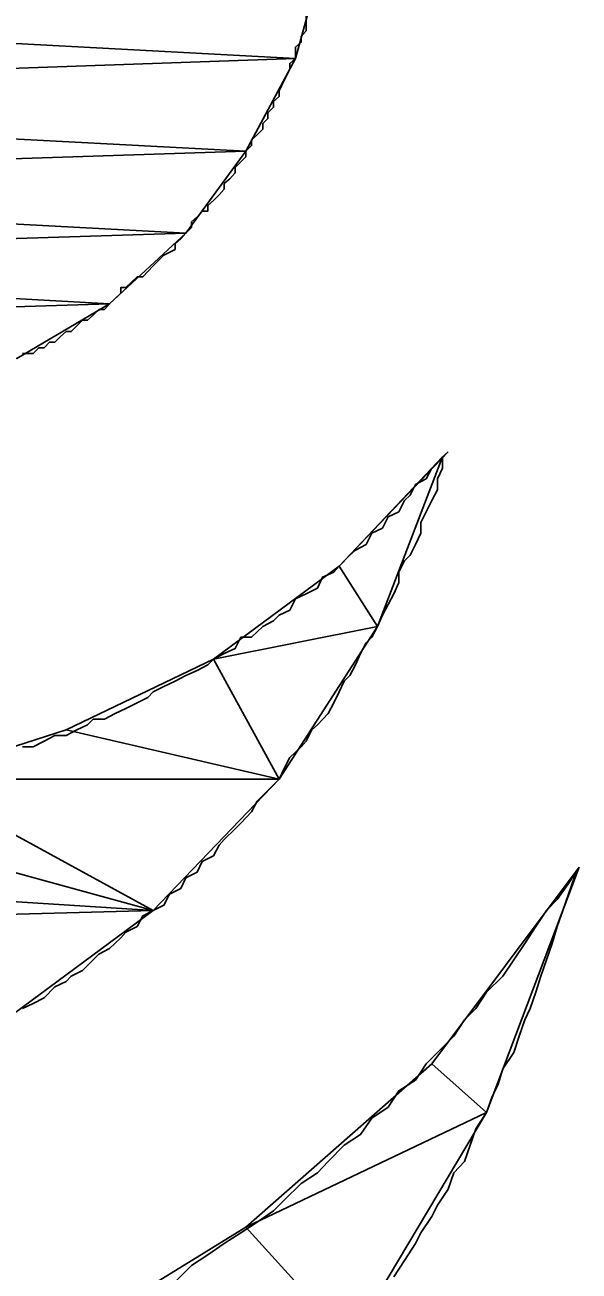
# Model space of a CAD drawing. Extents: x -495905 to -478420, y -1113297 to -1107716.
# Drawn here: x -483212.66 to -483211.654, y -1112282.26 to -1112279.998 of the extents above; entities that cross this region are included whole.
import ezdxf

# ---------------------------------------------------------------- set-up
doc = ezdxf.new("R2010")
doc.units = 0
doc.layers.add('legenda', color=7, linetype='Continuous')

msp = doc.modelspace()

# ---------------------------------------------------------------- linework, layer by layer
at = {"layer": 'legenda'}
msp.add_line((-483211.9019, -1112280.782), (-483211.8917, -1112280.7728), dxfattribs=at)
msp.add_line((-483211.9019, -1112280.782), (-483211.8917, -1112280.7728), dxfattribs=at)
for points in [[(-483212.1201, -1112279.8804), (-483214.2021, -1112279.9496), (-483212.1691, -1112280.0588)], [(-483212.1201, -1112279.8804), (-483214.2021, -1112279.9496), (-483212.1691, -1112280.0588)], [(-483214.2021, -1112279.9496), (-483214.1429, -1112280.1282), (-483212.1691, -1112280.0588)], [(-483214.2021, -1112279.9496), (-483214.1429, -1112280.1282), (-483212.1691, -1112280.0588)], [(-483212.1691, -1112280.0588), (-483214.1429, -1112280.1282), (-483212.2589, -1112280.2272)], [(-483212.1691, -1112280.0588), (-483214.1429, -1112280.1282), (-483212.2589, -1112280.2272)], [(-483214.1429, -1112280.1282), (-483214.0531, -1112280.2862), (-483212.2589, -1112280.2272)], [(-483214.1429, -1112280.1282), (-483214.0531, -1112280.2862), (-483212.2589, -1112280.2272)], [(-483212.2589, -1112280.2272), (-483214.0531, -1112280.2862), (-483212.3681, -1112280.376)], [(-483212.2589, -1112280.2272), (-483214.0531, -1112280.2862), (-483212.3681, -1112280.376)], [(-483214.0531, -1112280.2862), (-483213.9245, -1112280.425), (-483212.3681, -1112280.376)], [(-483214.0531, -1112280.2862), (-483213.9245, -1112280.425), (-483212.3681, -1112280.376)], [(-483212.3681, -1112280.376), (-483213.9245, -1112280.425), (-483212.5067, -1112280.5046)], [(-483212.3681, -1112280.376), (-483213.9245, -1112280.425), (-483212.5067, -1112280.5046)], [(-483213.9245, -1112280.425), (-483213.7757, -1112280.5444), (-483212.5067, -1112280.5046)], [(-483213.9245, -1112280.425), (-483213.7757, -1112280.5444), (-483212.5067, -1112280.5046)], [(-483212.5067, -1112280.5046), (-483213.7757, -1112280.5444), (-483212.6751, -1112280.6036)], [(-483212.5067, -1112280.5046), (-483213.7757, -1112280.5444), (-483212.6751, -1112280.6036)], [(-483211.8917, -1112280.7728), (-483212.0895, -1112280.9808), (-483211.9019, -1112280.782)], [(-483211.8917, -1112280.7728), (-483212.0895, -1112280.9808), (-483211.9019, -1112280.782)], [(-483211.9019, -1112280.782), (-483212.0895, -1112280.9808), (-483212.0203, -1112281.09)], [(-483211.9019, -1112280.782), (-483212.0895, -1112280.9808), (-483212.0203, -1112281.09)], [(-483212.0895, -1112280.9808), (-483212.3181, -1112281.1492), (-483212.0203, -1112281.09)], [(-483212.0895, -1112280.9808), (-483212.3181, -1112281.1492), (-483212.0203, -1112281.09)], [(-483212.0203, -1112281.09), (-483212.3181, -1112281.1492), (-483212.1987, -1112281.3674)], [(-483212.0203, -1112281.09), (-483212.3181, -1112281.1492), (-483212.1987, -1112281.3674)], [(-483212.3181, -1112281.1492), (-483212.5853, -1112281.2778), (-483212.1987, -1112281.3674)], [(-483212.3181, -1112281.1492), (-483212.5853, -1112281.2778), (-483212.1987, -1112281.3674)], [(-483212.5853, -1112281.2778), (-483212.8637, -1112281.3674), (-483212.1987, -1112281.3674)], [(-483212.5853, -1112281.2778), (-483212.8637, -1112281.3674), (-483212.1987, -1112281.3674)], [(-483212.8637, -1112281.3674), (-483213.1513, -1112281.4072), (-483212.4273, -1112281.6052)], [(-483212.8637, -1112281.3674), (-483213.1513, -1112281.4072), (-483212.4273, -1112281.6052)], [(-483212.1987, -1112281.3674), (-483212.8637, -1112281.3674), (-483212.4273, -1112281.6052)], [(-483212.1987, -1112281.3674), (-483212.8637, -1112281.3674), (-483212.4273, -1112281.6052)], [(-483213.1513, -1112281.4072), (-483215.2435, -1112281.4266), (-483212.4273, -1112281.6052)], [(-483213.1513, -1112281.4072), (-483215.2435, -1112281.4266), (-483212.4273, -1112281.6052)], [(-483215.2435, -1112281.4266), (-483214.9853, -1112281.6744), (-483212.4273, -1112281.6052)], [(-483215.2435, -1112281.4266), (-483214.9853, -1112281.6744), (-483212.4273, -1112281.6052)], [(-483211.6541, -1112281.5266), (-483211.9213, -1112281.8836), (-483211.8223, -1112281.9724)], [(-483211.6541, -1112281.5266), (-483211.9213, -1112281.8836), (-483211.8223, -1112281.9724)], [(-483212.4273, -1112281.6052), (-483214.9853, -1112281.6744), (-483212.6955, -1112281.804)], [(-483212.4273, -1112281.6052), (-483214.9853, -1112281.6744), (-483212.6955, -1112281.804)], [(-483211.9213, -1112281.8836), (-483212.2589, -1112282.1804), (-483211.8223, -1112281.9724)], [(-483211.9213, -1112281.8836), (-483212.2589, -1112282.1804), (-483211.8223, -1112281.9724)], [(-483211.8223, -1112281.9724), (-483212.2589, -1112282.1804), (-483212.0701, -1112282.3884)], [(-483211.8223, -1112281.9724), (-483212.2589, -1112282.1804), (-483212.0701, -1112282.3884)], [(-483212.2589, -1112282.1804), (-483212.6455, -1112282.418), (-483212.0701, -1112282.3884)], [(-483212.2589, -1112282.1804), (-483212.6455, -1112282.418), (-483212.0701, -1112282.3884)]]:
    msp.add_lwpolyline(points, close=True, dxfattribs=at)
for points in [[(-483212.2283, -1112280.1874), (-483212.2283, -1112280.1772), (-483212.2191, -1112280.168), (-483212.2191, -1112280.1578), (-483212.2089, -1112280.1476), (-483212.2089, -1112280.1374), (-483212.1987, -1112280.1282), (-483212.1987, -1112280.118), (-483212.1895, -1112280.0986), (-483212.1895, -1112280.0986), (-483212.1793, -1112280.0782), (-483212.1793, -1112280.068), (-483212.1691, -1112280.0588), (-483212.1691, -1112280.0486), (-483212.1691, -1112280.0384), (-483212.1589, -1112280.0292), (-483212.1589, -1112280.019), (-483212.1497, -1112280.0088), (-483212.1497, -1112279.9986), (-483212.1497, -1112279.9792)], [(-483212.2283, -1112280.1874), (-483212.2283, -1112280.1772), (-483212.2191, -1112280.168), (-483212.2191, -1112280.1578), (-483212.2089, -1112280.1476), (-483212.2089, -1112280.1374), (-483212.1987, -1112280.1282), (-483212.1987, -1112280.118), (-483212.1895, -1112280.0986), (-483212.1895, -1112280.0986), (-483212.1793, -1112280.0782), (-483212.1793, -1112280.068), (-483212.1691, -1112280.0588), (-483212.1691, -1112280.0486), (-483212.1691, -1112280.0384), (-483212.1589, -1112280.0292), (-483212.1589, -1112280.019), (-483212.1497, -1112280.0088), (-483212.1497, -1112279.9986), (-483212.1497, -1112279.9792)], [(-483212.6649, -1112280.5944), (-483212.6455, -1112280.5944), (-483212.6353, -1112280.5842), (-483212.6251, -1112280.5842), (-483212.6159, -1112280.574), (-483212.6057, -1112280.574), (-483212.5955, -1112280.5638), (-483212.5853, -1112280.5546), (-483212.5761, -1112280.5546), (-483212.5659, -1112280.5444), (-483212.5557, -1112280.5342), (-483212.5465, -1112280.5342), (-483212.5363, -1112280.525), (-483212.5261, -1112280.5148), (-483212.5159, -1112280.5148), (-483212.5067, -1112280.5046), (-483212.4965, -1112280.4944), (-483212.4863, -1112280.4852), (-483212.4863, -1112280.475), (-483212.4771, -1112280.475), (-483212.4669, -1112280.4648), (-483212.4567, -1112280.4556), (-483212.4465, -1112280.4556), (-483212.4373, -1112280.4454), (-483212.4273, -1112280.4352), (-483212.4169, -1112280.425), (-483212.4079, -1112280.4158), (-483212.4079, -1112280.4158), (-483212.3875, -1112280.4056), (-483212.3875, -1112280.3954), (-483212.3773, -1112280.3862), (-483212.3681, -1112280.376), (-483212.3579, -1112280.3658), (-483212.3579, -1112280.3556), (-483212.3477, -1112280.3464), (-483212.3385, -1112280.3362), (-483212.3283, -1112280.3362), (-483212.3283, -1112280.326), (-483212.3181, -1112280.3168), (-483212.3079, -1112280.3066), (-483212.2987, -1112280.2964), (-483212.2987, -1112280.2862), (-483212.2885, -1112280.2772), (-483212.2783, -1112280.2668), (-483212.2783, -1112280.2568), (-483212.2681, -1112280.2464), (-483212.2589, -1112280.2374), (-483212.2589, -1112280.2272), (-483212.2487, -1112280.217), (-483212.2487, -1112280.2068), (-483212.2385, -1112280.1976), (-483212.2283, -1112280.1874)], [(-483212.6649, -1112280.5944), (-483212.6455, -1112280.5944), (-483212.6353, -1112280.5842), (-483212.6251, -1112280.5842), (-483212.6159, -1112280.574), (-483212.6057, -1112280.574), (-483212.5955, -1112280.5638), (-483212.5853, -1112280.5546), (-483212.5761, -1112280.5546), (-483212.5659, -1112280.5444), (-483212.5557, -1112280.5342), (-483212.5465, -1112280.5342), (-483212.5363, -1112280.525), (-483212.5261, -1112280.5148), (-483212.5159, -1112280.5148), (-483212.5067, -1112280.5046), (-483212.4965, -1112280.4944), (-483212.4863, -1112280.4852), (-483212.4863, -1112280.475), (-483212.4771, -1112280.475), (-483212.4669, -1112280.4648), (-483212.4567, -1112280.4556), (-483212.4465, -1112280.4556), (-483212.4373, -1112280.4454), (-483212.4273, -1112280.4352), (-483212.4169, -1112280.425), (-483212.4079, -1112280.4158), (-483212.4079, -1112280.4158), (-483212.3875, -1112280.4056), (-483212.3875, -1112280.3954), (-483212.3773, -1112280.3862), (-483212.3681, -1112280.376), (-483212.3579, -1112280.3658), (-483212.3579, -1112280.3556), (-483212.3477, -1112280.3464), (-483212.3385, -1112280.3362), (-483212.3283, -1112280.3362), (-483212.3283, -1112280.326), (-483212.3181, -1112280.3168), (-483212.3079, -1112280.3066), (-483212.2987, -1112280.2964), (-483212.2987, -1112280.2862), (-483212.2885, -1112280.2772), (-483212.2783, -1112280.2668), (-483212.2783, -1112280.2568), (-483212.2681, -1112280.2464), (-483212.2589, -1112280.2374), (-483212.2589, -1112280.2272), (-483212.2487, -1112280.217), (-483212.2487, -1112280.2068), (-483212.2385, -1112280.1976), (-483212.2283, -1112280.1874)], [(-483212.3181, -1112281.1492), (-483212.2987, -1112281.139), (-483212.2783, -1112281.1298), (-483212.2681, -1112281.1094), (-483212.2487, -1112281.1094), (-483212.2283, -1112281.09), (-483212.2089, -1112281.0798), (-483212.1987, -1112281.0696), (-483212.1793, -1112281.0604), (-483212.1691, -1112281.04), (-483212.1497, -1112281.0308), (-483212.1293, -1112281.0206), (-483212.1201, -1112281.0002), (-483212.0997, -1112280.9912), (-483212.0895, -1112280.9808), (-483212.0701, -1112280.9604), (-483212.0601, -1112280.9514), (-483212.0407, -1112280.9412), (-483212.0305, -1112280.9208), (-483212.0111, -1112280.9116), (-483212.0009, -1112280.8912), (-483211.9815, -1112280.882), (-483211.9713, -1112280.8616), (-483211.9611, -1112280.8514), (-483211.9509, -1112280.832), (-483211.9315, -1112280.8218), (-483211.9213, -1112280.8024), (-483211.9111, -1112280.7922), (-483211.8917, -1112280.7728)], [(-483212.3181, -1112281.1492), (-483212.2987, -1112281.139), (-483212.2783, -1112281.1298), (-483212.2681, -1112281.1094), (-483212.2487, -1112281.1094), (-483212.2283, -1112281.09), (-483212.2089, -1112281.0798), (-483212.1987, -1112281.0696), (-483212.1793, -1112281.0604), (-483212.1691, -1112281.04), (-483212.1497, -1112281.0308), (-483212.1293, -1112281.0206), (-483212.1201, -1112281.0002), (-483212.0997, -1112280.9912), (-483212.0895, -1112280.9808), (-483212.0701, -1112280.9604), (-483212.0601, -1112280.9514), (-483212.0407, -1112280.9412), (-483212.0305, -1112280.9208), (-483212.0111, -1112280.9116), (-483212.0009, -1112280.8912), (-483211.9815, -1112280.882), (-483211.9713, -1112280.8616), (-483211.9611, -1112280.8514), (-483211.9509, -1112280.832), (-483211.9315, -1112280.8218), (-483211.9213, -1112280.8024), (-483211.9111, -1112280.7922), (-483211.8917, -1112280.7728)], [(-483212.1497, -1112281.2982), (-483212.1395, -1112281.2778), (-483212.1293, -1112281.2686), (-483212.1099, -1112281.2482), (-483212.0997, -1112281.2288), (-483212.0895, -1112281.2084), (-483212.0805, -1112281.189), (-483212.0701, -1112281.1788), (-483212.0601, -1112281.1594), (-483212.0509, -1112281.139), (-483212.0407, -1112281.1196), (-483212.0305, -1112281.1094), (-483212.0203, -1112281.09), (-483212.0111, -1112281.0696), (-483212.0009, -1112281.0502), (-483211.9907, -1112281.0308), (-483211.9815, -1112281.0104), (-483211.9815, -1112280.9912), (-483211.9713, -1112280.9708), (-483211.9611, -1112280.9604), (-483211.9509, -1112280.9412), (-483211.9417, -1112280.9208), (-483211.9417, -1112280.9014), (-483211.9315, -1112280.882), (-483211.9213, -1112280.8616), (-483211.9111, -1112280.8422), (-483211.9111, -1112280.8218), (-483211.9019, -1112280.8024), (-483211.9019, -1112280.782)], [(-483212.1497, -1112281.2982), (-483212.1395, -1112281.2778), (-483212.1293, -1112281.2686), (-483212.1099, -1112281.2482), (-483212.0997, -1112281.2288), (-483212.0895, -1112281.2084), (-483212.0805, -1112281.189), (-483212.0701, -1112281.1788), (-483212.0601, -1112281.1594), (-483212.0509, -1112281.139), (-483212.0407, -1112281.1196), (-483212.0305, -1112281.1094), (-483212.0203, -1112281.09), (-483212.0111, -1112281.0696), (-483212.0009, -1112281.0502), (-483211.9907, -1112281.0308), (-483211.9815, -1112281.0104), (-483211.9815, -1112280.9912), (-483211.9713, -1112280.9708), (-483211.9611, -1112280.9604), (-483211.9509, -1112280.9412), (-483211.9417, -1112280.9208), (-483211.9417, -1112280.9014), (-483211.9315, -1112280.882), (-483211.9213, -1112280.8616), (-483211.9111, -1112280.8422), (-483211.9111, -1112280.8218), (-483211.9019, -1112280.8024), (-483211.9019, -1112280.782)], [(-483212.6649, -1112281.3084), (-483212.6455, -1112281.3084), (-483212.6251, -1112281.2982), (-483212.6057, -1112281.288), (-483212.5853, -1112281.288), (-483212.5659, -1112281.2778), (-483212.5465, -1112281.2686), (-483212.5363, -1112281.2584), (-483212.5159, -1112281.2584), (-483212.4965, -1112281.2482), (-483212.4771, -1112281.239), (-483212.4567, -1112281.2288), (-483212.4373, -1112281.2186), (-483212.4273, -1112281.2084), (-483212.4079, -1112281.1992), (-483212.3875, -1112281.189), (-483212.3681, -1112281.1788), (-483212.3477, -1112281.1696), (-483212.3283, -1112281.1594), (-483212.3181, -1112281.1492)], [(-483212.6649, -1112281.3084), (-483212.6455, -1112281.3084), (-483212.6251, -1112281.2982), (-483212.6057, -1112281.288), (-483212.5853, -1112281.288), (-483212.5659, -1112281.2778), (-483212.5465, -1112281.2686), (-483212.5363, -1112281.2584), (-483212.5159, -1112281.2584), (-483212.4965, -1112281.2482), (-483212.4771, -1112281.239), (-483212.4567, -1112281.2288), (-483212.4373, -1112281.2186), (-483212.4273, -1112281.2084), (-483212.4079, -1112281.1992), (-483212.3875, -1112281.189), (-483212.3681, -1112281.1788), (-483212.3477, -1112281.1696), (-483212.3283, -1112281.1594), (-483212.3181, -1112281.1492)], [(-483212.6649, -1112281.7836), (-483212.6455, -1112281.7744), (-483212.6251, -1112281.7642), (-483212.6057, -1112281.7438), (-483212.5853, -1112281.7346), (-483212.5761, -1112281.7244), (-483212.5557, -1112281.7142), (-483212.5363, -1112281.6948), (-483212.5261, -1112281.6848), (-483212.5067, -1112281.6744), (-483212.4863, -1112281.6552), (-483212.4771, -1112281.645), (-483212.4567, -1112281.6348), (-483212.4465, -1112281.6154), (-483212.4273, -1112281.6052), (-483212.4079, -1112281.596), (-483212.3977, -1112281.5756), (-483212.3773, -1112281.5654), (-483212.3681, -1112281.546), (-483212.3477, -1112281.5358), (-483212.3385, -1112281.5164), (-483212.3181, -1112281.5062), (-483212.3079, -1112281.4868), (-483212.2987, -1112281.4766), (-483212.2783, -1112281.4572), (-483212.2681, -1112281.447), (-483212.2487, -1112281.4266), (-483212.2385, -1112281.4072), (-483212.2283, -1112281.397), (-483212.2089, -1112281.3776), (-483212.1987, -1112281.3674), (-483212.1895, -1112281.348), (-483212.1793, -1112281.3276), (-483212.1589, -1112281.3084), (-483212.1497, -1112281.2982)], [(-483212.6649, -1112281.7836), (-483212.6455, -1112281.7744), (-483212.6251, -1112281.7642), (-483212.6057, -1112281.7438), (-483212.5853, -1112281.7346), (-483212.5761, -1112281.7244), (-483212.5557, -1112281.7142), (-483212.5363, -1112281.6948), (-483212.5261, -1112281.6848), (-483212.5067, -1112281.6744), (-483212.4863, -1112281.6552), (-483212.4771, -1112281.645), (-483212.4567, -1112281.6348), (-483212.4465, -1112281.6154), (-483212.4273, -1112281.6052), (-483212.4079, -1112281.596), (-483212.3977, -1112281.5756), (-483212.3773, -1112281.5654), (-483212.3681, -1112281.546), (-483212.3477, -1112281.5358), (-483212.3385, -1112281.5164), (-483212.3181, -1112281.5062), (-483212.3079, -1112281.4868), (-483212.2987, -1112281.4766), (-483212.2783, -1112281.4572), (-483212.2681, -1112281.447), (-483212.2487, -1112281.4266), (-483212.2385, -1112281.4072), (-483212.2283, -1112281.397), (-483212.2089, -1112281.3776), (-483212.1987, -1112281.3674), (-483212.1895, -1112281.348), (-483212.1793, -1112281.3276), (-483212.1589, -1112281.3084), (-483212.1497, -1112281.2982)], [(-483212.3283, -1112282.2304), (-483212.2987, -1112282.21), (-483212.2681, -1112282.1906), (-483212.2385, -1112282.1712), (-483212.2089, -1112282.1508), (-483212.1895, -1112282.1314), (-483212.1589, -1112282.1008), (-483212.1293, -1112282.0814), (-483212.1099, -1112282.061), (-483212.0805, -1112282.0316), (-483212.0509, -1112282.0122), (-483212.0305, -1112281.9826), (-483212.0009, -1112281.9622), (-483211.9815, -1112281.9326), (-483211.9509, -1112281.9132), (-483211.9315, -1112281.8836), (-483211.9111, -1112281.8632), (-483211.8815, -1112281.8336), (-483211.8621, -1112281.804), (-483211.8417, -1112281.7836), (-483211.8223, -1112281.754), (-483211.7927, -1112281.7244), (-483211.7723, -1112281.6948), (-483211.7529, -1112281.6654), (-483211.7325, -1112281.6348), (-483211.7133, -1112281.6052), (-483211.6939, -1112281.5858), (-483211.6735, -1112281.5562), (-483211.6541, -1112281.5266)], [(-483212.3283, -1112282.2304), (-483212.2987, -1112282.21), (-483212.2681, -1112282.1906), (-483212.2385, -1112282.1712), (-483212.2089, -1112282.1508), (-483212.1895, -1112282.1314), (-483212.1589, -1112282.1008), (-483212.1293, -1112282.0814), (-483212.1099, -1112282.061), (-483212.0805, -1112282.0316), (-483212.0509, -1112282.0122), (-483212.0305, -1112281.9826), (-483212.0009, -1112281.9622), (-483211.9815, -1112281.9326), (-483211.9509, -1112281.9132), (-483211.9315, -1112281.8836), (-483211.9111, -1112281.8632), (-483211.8815, -1112281.8336), (-483211.8621, -1112281.804), (-483211.8417, -1112281.7836), (-483211.8223, -1112281.754), (-483211.7927, -1112281.7244), (-483211.7723, -1112281.6948), (-483211.7529, -1112281.6654), (-483211.7325, -1112281.6348), (-483211.7133, -1112281.6052), (-483211.6939, -1112281.5858), (-483211.6735, -1112281.5562), (-483211.6541, -1112281.5266)], [(-483211.9907, -1112282.2702), (-483211.9713, -1112282.2406), (-483211.9509, -1112282.21), (-483211.9417, -1112282.1906), (-483211.9213, -1112282.161), (-483211.9111, -1112282.1406), (-483211.8917, -1112282.111), (-483211.8815, -1112282.0814), (-483211.8621, -1112282.061), (-483211.8519, -1112282.0316), (-483211.8417, -1112282.002), (-483211.8223, -1112281.9724), (-483211.8121, -1112281.9428), (-483211.8019, -1112281.9224), (-483211.7927, -1112281.8928), (-483211.7723, -1112281.8632), (-483211.7631, -1112281.8336), (-483211.7529, -1112281.804), (-483211.7427, -1112281.7836), (-483211.7325, -1112281.754), (-483211.7233, -1112281.7244), (-483211.7133, -1112281.6948), (-483211.7029, -1112281.6654), (-483211.6939, -1112281.6348), (-483211.6837, -1112281.6052), (-483211.6735, -1112281.5756), (-483211.6633, -1112281.546), (-483211.6541, -1112281.5266)], [(-483211.9907, -1112282.2702), (-483211.9713, -1112282.2406), (-483211.9509, -1112282.21), (-483211.9417, -1112282.1906), (-483211.9213, -1112282.161), (-483211.9111, -1112282.1406), (-483211.8917, -1112282.111), (-483211.8815, -1112282.0814), (-483211.8621, -1112282.061), (-483211.8519, -1112282.0316), (-483211.8417, -1112282.002), (-483211.8223, -1112281.9724), (-483211.8121, -1112281.9428), (-483211.8019, -1112281.9224), (-483211.7927, -1112281.8928), (-483211.7723, -1112281.8632), (-483211.7631, -1112281.8336), (-483211.7529, -1112281.804), (-483211.7427, -1112281.7836), (-483211.7325, -1112281.754), (-483211.7233, -1112281.7244), (-483211.7133, -1112281.6948), (-483211.7029, -1112281.6654), (-483211.6939, -1112281.6348), (-483211.6837, -1112281.6052), (-483211.6735, -1112281.5756), (-483211.6633, -1112281.546), (-483211.6541, -1112281.5266)], [(-483212.3875, -1112282.2794), (-483212.3579, -1112282.2498), (-483212.3283, -1112282.2304)], [(-483212.3875, -1112282.2794), (-483212.3579, -1112282.2498), (-483212.3283, -1112282.2304)]]:
    msp.add_lwpolyline(points, dxfattribs=at)

doc.saveas('drawing.dxf')
